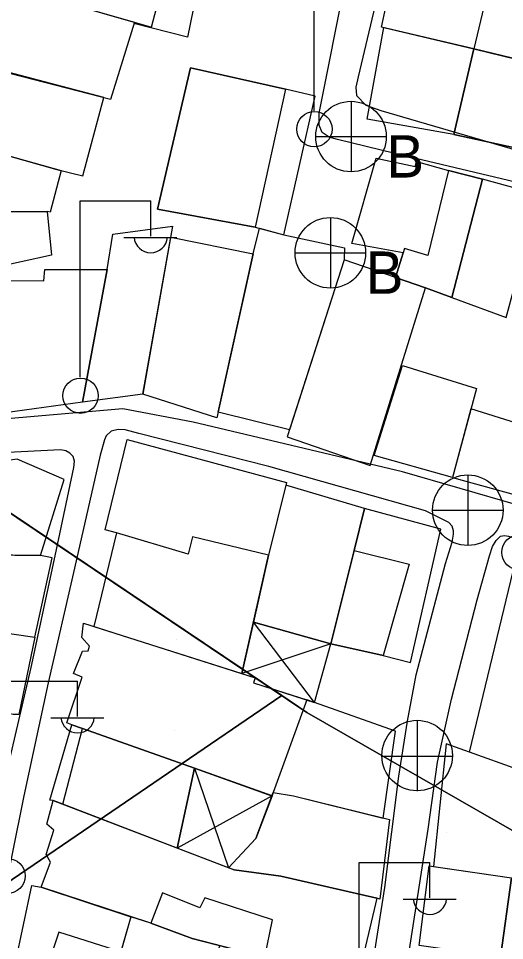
# Model space of a CAD drawing. Extents: x 417997 to 421451, y 4451742 to 4455216.
# Drawn here: x 420250.6 to 420298.8, y 4452504.1 to 4452595.7 of the extents above; entities that cross this region are included whole.
import ezdxf

# ---------------------------------------------------------------- set-up
doc = ezdxf.new("R2010")
doc.units = 0
for name, color, linetype in [('ADA', 7, 'Continuous'), ('B_Mesken', 7, 'Continuous'), ('B_Sundurma', 7, 'Continuous'), ('B_Teras', 7, 'Continuous'), ('Default', 7, 'Continuous'), ('PL_SAY_DINI_TESIS', 7, 'Continuous'), ('PL_SOSYAL_TESİS', 7, 'Continuous'), ('PL_TİCK', 7, 'Continuous'), ('S_Elektrik_Diregi', 7, 'Continuous'), ('S_Rogar_Kapagi', 7, 'Continuous'), ('S_Rogar_Kapagi_Buski', 7, 'Continuous'), ('Sinir_Duvar_tek_tarafa_ait', 7, 'Continuous'), ('TR_DINITESIS', 7, 'Continuous'), ('TR_SOSYAL_TESİS', 7, 'Continuous'), ('TR_TİCK', 7, 'Continuous'), ('Yol_Sose', 7, 'Continuous')]:
    doc.layers.add(name, color=color, linetype=linetype)

# ---------------------------------------------------------------- blocks, each defined once
blk = doc.blocks.new('POINT_DISPLAY')
at = {"layer": 'Default'}
blk.add_line((0, 0), (0, 0), dxfattribs=at)

msp = doc.modelspace()

# ---------------------------------------------------------------- linework, layer by layer
at = {"layer": 'ADA'}
for p, q in [((420190.028, 4452586.79), (420279.227, 4452526.785)), ((420190.028, 4452586.79), (420279.227, 4452526.785)), ((420219.802, 4452489.597), (420276.745, 4452528.455)), ((420219.802, 4452489.597), (420276.745, 4452528.455)), ((420279.227, 4452526.785), (420315.233, 4452506.091)), ((420279.227, 4452526.785), (420315.233, 4452506.091))]:
    msp.add_line(p, q, dxfattribs=at)
at = {"layer": 'B_Mesken'}
for points in [[(420250.693, 4452606.557), (420248.94, 4452599.087), (420263.823, 4452594.792), (420265.854, 4452602.484)], [(420297.729, 4452600.877), (420295.792, 4452592.625), (420286.625, 4452594.806), (420288.338, 4452602.777), (420288.935, 4452602.994)], [(420262.123, 4452595.283), (420259.746, 4452587.624), (420246.644, 4452591.001), (420248.94, 4452599.087)], [(420293.807, 4452584.123), (420285.213, 4452585.645), (420286.852, 4452594.752), (420295.792, 4452592.625)], [(420295.792, 4452592.625), (420293.807, 4452584.123), (420303.404, 4452582.06), (420305.38, 4452590.311), (420295.792, 4452592.625)], [(420246.67, 4452591.094), (420244.829, 4452583.392), (420254.439, 4452580.675), (420257.003, 4452580.037), (420259.083, 4452587.795)], [(420276.952, 4452574.196), (420280.059, 4452587.926), (420277.108, 4452588.632), (420267.703, 4452590.743), (420264.413, 4452576.732), (420274.099, 4452574.937)], [(420242.547, 4452576.418), (420244.408, 4452583.348), (420244.829, 4452583.392), (420254.858, 4452580.571), (420253.77, 4452576.425), (420253.473, 4452576.484)], [(420288.789, 4452572.397), (420283.691, 4452573.314), (420286.102, 4452581.793), (420289.98, 4452580.965), (420290.11, 4452581.47), (420293.296, 4452580.556), (420296.657, 4452579.691), (420293.613, 4452567.949), (420291.007, 4452568.917), (420288.025, 4452569.948)], [(420302.301, 4452578.135), (420296.657, 4452579.691), (420293.613, 4452567.949), (420298.986, 4452565.986)], [(420241.822, 4452569.561), (420242.547, 4452576.418), (420253.473, 4452576.484), (420253.898, 4452572.176), (420247.839, 4452570.848)], [(420259.437, 4452570.751), (420259.993, 4452574.25), (420265.919, 4452575.043), (420262.962, 4452558.367), (420256.983, 4452557.575)], [(420273.911, 4452572.304), (420274.526, 4452574.827), (420276.952, 4452574.196), (420282.972, 4452572.89), (420282.944, 4452571.705), (420277.509, 4452554.816), (420270.439, 4452556.595)], [(420265.727, 4452573.957), (420273.911, 4452572.304), (420270.315, 4452556.035), (420262.962, 4452558.367)], [(420277.29, 4452554.135), (420285.509, 4452551.274), (420291.007, 4452568.917), (420282.944, 4452571.705)], [(420249.153, 4452568.842), (420249.232, 4452569.654), (420253.144, 4452569.624), (420253.256, 4452570.742), (420259.437, 4452570.751), (420256.983, 4452557.575), (420247.361, 4452556.256), (420247.274, 4452557.116)], [(420296.047, 4452558.925), (420293.683, 4452550.111), (420285.904, 4452552.269), (420288.721, 4452561.223)], [(420310.522, 4452554.025), (420306.657, 4452555.296), (420306.242, 4452553.549), (420295.504, 4452556.901), (420293.683, 4452550.111), (420308.191, 4452546.086)], [(420260.359, 4452544.602), (420259.233, 4452544.918), (420261.423, 4452553.855), (420277.219, 4452549.605), (420275.424, 4452542.391), (420267.886, 4452544.217), (420267.458, 4452542.486)], [(420242.405, 4452550.798), (420242.57, 4452542.477), (420252.805, 4452542.356), (420255.175, 4452549.887), (420250.508, 4452551.917)], [(420284.957, 4452547.034), (420277.153, 4452549.34), (420275.424, 4452542.391), (420273.935, 4452535.745), (420281.622, 4452533.6), (420283.919, 4452542.86)], [(420284.957, 4452547.034), (420283.919, 4452542.86), (420281.622, 4452533.6), (420286.801, 4452532.432), (420289.517, 4452531.724), (420292.515, 4452544.983)], [(420272.791, 4452530.64), (420275.424, 4452542.391), (420267.886, 4452544.217), (420267.458, 4452542.486), (420260.359, 4452544.602), (420258.089, 4452535.327)], [(420244.452, 4452542.454), (420242.889, 4452535.402), (420248.336, 4452534.825), (420252.249, 4452534.246), (420253.98, 4452542.114), (420252.805, 4452542.356)], [(420300.151, 4452542.715), (420306.371, 4452540.701), (420303.481, 4452531.696), (420300.142, 4452521.109), (420295.367, 4452522.833)], [(420252.249, 4452534.246), (420250.666, 4452526.591), (420250.093, 4452526.583), (420246.508, 4452527.363), (420238.764, 4452529.047), (420239.79, 4452533.21), (420237.058, 4452533.835), (420237.736, 4452535.949), (420248.336, 4452534.825)], [(420255.937, 4452525.554), (420255.425, 4452525.74), (420256.946, 4452530.295), (420256.088, 4452530.647), (420256.984, 4452532.859), (420257.534, 4452532.881), (420257.678, 4452533.352), (420256.905, 4452534.218), (420257.086, 4452535.646), (420274.105, 4452530.221), (420273.953, 4452529.733), (420279.229, 4452528.039), (420275.903, 4452518.823), (420275.778, 4452518.493), (420268.081, 4452521.236), (420256.994, 4452525.178)], [(420286.804, 4452516.304), (420288.038, 4452524.929), (420280, 4452527.776), (420279.229, 4452528.039), (420275.903, 4452518.823), (420277.921, 4452518.515)], [(420254.07, 4452518.048), (420253.725, 4452518.081), (420255.937, 4452525.554), (420256.994, 4452525.178), (420268.081, 4452521.236), (420266.373, 4452513.322), (420255.024, 4452517.682)], [(420295.367, 4452522.833), (420293.036, 4452523.656), (420291.803, 4452511.495), (420299.525, 4452510.378), (420302.654, 4452509.981), (420303.045, 4452515.606), (420303.566, 4452515.566), (420304.138, 4452520.183), (420300.142, 4452521.109)], [(420271.453, 4452511.37), (420274.171, 4452514.277), (420275.903, 4452518.823), (420277.921, 4452518.515), (420286.888, 4452516.283), (420287.435, 4452516.164), (420286.458, 4452508.241), (420286.185, 4452508.342), (420276.665, 4452510.549), (420272.023, 4452511.151)], [(420286.185, 4452508.342), (420284.366, 4452500.64), (420275.057, 4452502.5), (420273.871, 4452502.802), (420267.84, 4452504.335), (420263.745, 4452505.858), (420252.895, 4452509.456), (420253.818, 4452511.927), (420253.385, 4452512.695), (420254.151, 4452515.095), (420253.441, 4452515.701), (420254.07, 4452518.048), (420272.023, 4452511.151), (420276.665, 4452510.549)], [(420290.378, 4452503.65), (420291.354, 4452511.56), (420299.525, 4452510.378), (420298.433, 4452502.5)], [(420311.213, 4452508.895), (420310.464, 4452500.88), (420302.021, 4452501.987), (420298.433, 4452502.5), (420299.525, 4452510.378)], [(420250.315, 4452501.805), (420251.961, 4452509.61), (420252.895, 4452509.456), (420261.779, 4452506.51), (420259.543, 4452498.786)], [(420265.223, 4452496.713), (420267.939, 4452495.631), (420270.612, 4452503.631), (420267.84, 4452504.335), (420263.745, 4452505.858), (420261.779, 4452506.51), (420260.77, 4452503.025), (420259.543, 4452498.786), (420260.762, 4452498.387)]]:
    msp.add_lwpolyline(points, close=True, dxfattribs=at)
at = {"layer": 'B_Sundurma'}
for p, q in [((420280, 4452527.776), (420273.935, 4452535.745)), ((420281.622, 4452533.6), (420272.791, 4452530.64)), ((420268.081, 4452521.236), (420271.453, 4452511.37)), ((420275.778, 4452518.493), (420266.373, 4452513.322))]:
    msp.add_line(p, q, dxfattribs=at)
for points in [[(420280, 4452527.776), (420281.622, 4452533.6), (420273.935, 4452535.745), (420272.791, 4452530.64), (420274.105, 4452530.221), (420273.953, 4452529.733)], [(420268.081, 4452521.236), (420275.449, 4452518.616), (420275.778, 4452518.493), (420274.171, 4452514.277), (420271.453, 4452511.37), (420266.373, 4452513.322)]]:
    msp.add_lwpolyline(points, close=True, dxfattribs=at)
at = {"layer": 'B_Teras'}
for points in [[(420304.344, 4452585.985), (420301.126, 4452586.647), (420300.17, 4452582.755), (420293.807, 4452584.123), (420295.792, 4452592.625), (420300.001, 4452591.609), (420305.38, 4452590.311)], [(420267.703, 4452590.743), (420277.108, 4452588.632), (420274.099, 4452574.937), (420264.413, 4452576.732)], [(420288.92, 4452572.817), (420288.025, 4452569.948), (420291.007, 4452568.917), (420293.613, 4452567.949), (420296.657, 4452579.691), (420293.296, 4452580.556), (420291.219, 4452572.126)], [(420283.919, 4452542.86), (420289.393, 4452541.502), (420286.801, 4452532.432), (420281.622, 4452533.6)], [(420255.024, 4452517.682), (420256.994, 4452525.178), (420268.081, 4452521.236), (420266.373, 4452513.322)], [(420264.898, 4452508.872), (420263.745, 4452505.858), (420267.84, 4452504.335), (420275.057, 4452502.5), (420275.833, 4452506.202), (420269.109, 4452508.384), (420268.629, 4452507.383)], [(420254.636, 4452504.96), (420253.233, 4452500.851), (420259.543, 4452498.786), (420260.77, 4452503.025)]]:
    msp.add_lwpolyline(points, close=True, dxfattribs=at)
at = {"layer": 'PL_SAY_DINI_TESIS'}
for points in [[(420276.745, 4452528.455), (420190.028, 4452586.79), (420191.502, 4452574.281)], [(420276.745, 4452528.455), (420190.028, 4452586.79), (420191.502, 4452574.281)], [(420191.797, 4452572.485), (420195.074, 4452556.989), (420198.607, 4452540.281), (420200.934, 4452529.276), (420205.13, 4452516.628), (420212.68, 4452499.155), (420219.802, 4452489.597), (420276.745, 4452528.455)], [(420191.797, 4452572.485), (420195.074, 4452556.989), (420198.607, 4452540.281), (420200.934, 4452529.276), (420205.13, 4452516.628), (420212.68, 4452499.155), (420219.802, 4452489.597), (420276.745, 4452528.455)]]:
    msp.add_lwpolyline(points, dxfattribs=at)
at = {"layer": 'PL_SOSYAL_TESİS'}
msp.add_lwpolyline([(420243.508, 4452463.039), (420259.194, 4452453.753), (420264.816, 4452450.425), (420308.584, 4452498.139), (420315.233, 4452506.091), (420279.227, 4452526.785), (420276.745, 4452528.455), (420219.802, 4452489.597)], dxfattribs=at)
msp.add_lwpolyline([(420243.508, 4452463.039), (420259.194, 4452453.753), (420264.816, 4452450.425), (420308.584, 4452498.139), (420315.233, 4452506.091), (420279.227, 4452526.785), (420276.745, 4452528.455), (420219.802, 4452489.597)], dxfattribs=at)
at = {"layer": 'PL_TİCK'}
for points in [[(420253.703, 4452650.28), (420268.165, 4452767.263), (420262.235, 4452772.505), (420196.745, 4452756.055), (420191.807, 4452749.838), (420189.699, 4452630.41), (420189.599, 4452607.801), (420189.767, 4452589.002), (420190.028, 4452586.79), (420276.745, 4452528.455)], [(420253.703, 4452650.28), (420268.165, 4452767.263), (420262.235, 4452772.505), (420196.745, 4452756.055), (420191.807, 4452749.838), (420189.699, 4452630.41), (420189.599, 4452607.801), (420189.767, 4452589.002), (420190.028, 4452586.79), (420276.745, 4452528.455)], [(420276.745, 4452528.455), (420279.227, 4452526.785), (420315.233, 4452506.091), (420321.858, 4452514.013), (420350.28, 4452587.449), (420350.28, 4452587.449), (420344.451, 4452590.339), (420274.775, 4452624.895), (420264.666, 4452629.908)], [(420276.745, 4452528.455), (420279.227, 4452526.785), (420315.233, 4452506.091), (420321.858, 4452514.013), (420350.28, 4452587.449), (420350.28, 4452587.449), (420344.451, 4452590.339), (420274.775, 4452624.895), (420264.666, 4452629.908)]]:
    msp.add_lwpolyline(points, dxfattribs=at)
at = {"layer": 'S_Elektrik_Diregi'}
for p, q in [((420279.943, 4452586.503), (420279.943, 4452604.003)), ((420256.748, 4452560.051), (420256.748, 4452577.551)), ((420256.748, 4452577.551), (420263.748, 4452577.551)), ((420263.748, 4452574.051), (420263.748, 4452577.551)), ((420261.088, 4452573.911), (420266.338, 4452573.911)), ((420249.498, 4452529.891), (420256.498, 4452529.891)), ((420256.498, 4452526.391), (420256.498, 4452529.891)), ((420253.838, 4452526.251), (420259.088, 4452526.251)), ((420284.436, 4452494.39), (420284.436, 4452511.89)), ((420284.436, 4452511.89), (420291.436, 4452511.89)), ((420291.436, 4452508.39), (420291.436, 4452511.89)), ((420288.776, 4452508.25), (420294.026, 4452508.25))]:
    msp.add_line(p, q, dxfattribs=at)
for centre in [(420279.979, 4452584.667), (420256.784, 4452558.216), (420300.305, 4452542.668), (420249.534, 4452510.556)]:
    msp.add_circle(centre, 1.75, dxfattribs=at)
for centre in [(420263.748, 4452574.064), (420256.499, 4452526.404), (420291.437, 4452508.403)]:
    msp.add_arc(centre, 1.658, 184.83843, 355.14641, dxfattribs=at)
at = {"layer": 'S_Rogar_Kapagi'}
for p, q in [((420290.221, 4452518.973), (420290.221, 4452525.973)), ((420286.651, 4452522.438), (420293.651, 4452522.438))]:
    msp.add_line(p, q, dxfattribs=at)
msp.add_circle((420290.168, 4452522.502), 3.5, dxfattribs=at)
at = {"layer": 'S_Rogar_Kapagi_Buski'}
for p, q in [((420283.613, 4452587.432), (420283.613, 4452580.432)), ((420280.113, 4452583.932), (420287.113, 4452583.932)), ((420281.562, 4452575.895), (420281.562, 4452568.895)), ((420278.062, 4452572.395), (420285.062, 4452572.395)), ((420295.192, 4452550.355), (420295.192, 4452543.355)), ((420291.692, 4452546.855), (420298.692, 4452546.855))]:
    msp.add_line(p, q, dxfattribs=at)
for centre in [(420283.613, 4452583.932), (420281.562, 4452572.395), (420295.192, 4452546.855)]:
    msp.add_circle(centre, 3.5, dxfattribs=at)
at = {"layer": 'Sinir_Duvar_tek_tarafa_ait'}
msp.add_lwpolyline([(420269.456, 4452603.867), (420267.389, 4452593.814), (420262.087, 4452595.165)], dxfattribs=at)
at = {"layer": 'TR_SOSYAL_TESİS'}
for p, q in [((420267.045, 4452514.687), (420267.045, 4452514.687)), ((420267.045, 4452514.687), (420267.045, 4452514.687)), ((420293.052, 4452514.842), (420293.052, 4452514.842)), ((420293.052, 4452514.842), (420293.052, 4452514.842))]:
    msp.add_line(p, q, dxfattribs=at)
at = {"layer": 'TR_TİCK'}
for points in [[(420253.703, 4452650.28), (420268.165, 4452767.263), (420262.235, 4452772.505), (420196.745, 4452756.055), (420191.807, 4452749.838), (420189.699, 4452630.41), (420189.599, 4452607.801), (420189.767, 4452589.002), (420190.028, 4452586.79), (420276.745, 4452528.455)], [(420253.703, 4452650.28), (420268.165, 4452767.263), (420262.235, 4452772.505), (420196.745, 4452756.055), (420191.807, 4452749.838), (420189.699, 4452630.41), (420189.599, 4452607.801), (420189.767, 4452589.002), (420190.028, 4452586.79), (420276.745, 4452528.455)], [(420276.745, 4452528.455), (420279.227, 4452526.785), (420315.233, 4452506.091), (420321.858, 4452514.013), (420350.28, 4452587.449), (420344.451, 4452590.339), (420274.775, 4452624.895), (420264.666, 4452629.908)], [(420276.745, 4452528.455), (420279.227, 4452526.785), (420315.233, 4452506.091), (420321.858, 4452514.013), (420350.28, 4452587.449), (420344.451, 4452590.339), (420274.775, 4452624.895), (420264.666, 4452629.908)]]:
    msp.add_lwpolyline(points, dxfattribs=at)
at = {"layer": 'Yol_Sose'}
for points in [[(420287.509, 4452603.308), (420284.316, 4452589.866), (420284.08, 4452588.823), (420284.148, 4452588.009), (420285.068, 4452587.048), (420286.565, 4452586.514), (420299.365, 4452582.796), (420307.319, 4452580.264), (420308.588, 4452580.077), (420309.605, 4452580.152), (420310.266, 4452580.587), (420312.812, 4452590.433), (420316.128, 4452604.814)], [(420318.18, 4452599.818), (420316.459, 4452592.878), (420314.421, 4452584.718), (420313.042, 4452578.909), (420312.833, 4452577.679), (420312.666, 4452577.122), (420312.28, 4452576.639), (420311.424, 4452576.338), (420310.749, 4452576.372), (420301.169, 4452579.112), (420287.97, 4452582.238), (420282.258, 4452583.633), (420281.443, 4452583.863), (420280.749, 4452584.341), (420280.436, 4452585.061), (420280.442, 4452586.258), (420283.093, 4452599.563)], [(420311.6, 4452544.053), (420288.723, 4452550.647), (420267.943, 4452555.602), (420260.992, 4452556.919), (420247.194, 4452555.72), (420225.448, 4452553.845), (420214.417, 4452552.99)], [(420285.246, 4452498.47), (420286.962, 4452509.399), (420288.364, 4452520.454), (420289.212, 4452525.906), (420290.068, 4452530.515), (420292.992, 4452541.57), (420293.645, 4452543.69), (420293.772, 4452544.464), (420293.78, 4452544.81), (420293.659, 4452545.283), (420293.327, 4452545.623), (420291.003, 4452546.801), (420275.444, 4452551.192), (420262.551, 4452554.47), (420261.201, 4452554.825), (420260.51, 4452554.846), (420259.828, 4452554.71), (420259.315, 4452554.238), (420259.157, 4452553.837), (420258.739, 4452552.306), (420256.182, 4452541.114), (420253.575, 4452529.721), (420251.155, 4452518.494), (420248.698, 4452506.49)], [(420249.449, 4452520.728), (420251.878, 4452531.24), (420254.371, 4452542.799), (420256.127, 4452551.087), (420256.173, 4452551.706), (420256.059, 4452552.172), (420255.714, 4452552.519), (420255.328, 4452552.755), (420254.807, 4452552.838), (420243.723, 4452552.267)], [(420287.477, 4452469.186), (420286.265, 4452469.284), (420285.574, 4452469.612), (420285.263, 4452470.043), (420285.235, 4452470.885), (420285.972, 4452478.774), (420287.731, 4452492.122), (420289.555, 4452504.125), (420291.261, 4452515.185), (420292.2, 4452521.849), (420293.586, 4452528.092), (420296.135, 4452537.965), (420297.357, 4452542.332), (420297.657, 4452543.239), (420298.004, 4452543.859), (420298.437, 4452544.274), (420298.836, 4452544.33), (420299.227, 4452544.289), (420310.211, 4452541.052)]]:
    msp.add_lwpolyline(points, dxfattribs=at)

# ---------------------------------------------------------------- block references
at = {"layer": 'TR_DINITESIS', "xscale": 0.1, "yscale": 0.10000000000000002}
for p in [(420255.324, 4452534.344), (420255.324, 4452534.344), (420266.345, 4452534.032), (420266.345, 4452534.032), (420255.059, 4452525.318), (420255.059, 4452525.318), (420266.08, 4452525.005), (420266.08, 4452525.005)]:
    msp.add_blockref('POINT_DISPLAY', p, dxfattribs=at)

# ---------------------------------------------------------------- texts
at = {"layer": 'S_Rogar_Kapagi_Buski'}
for p in [(420287.113, 4452579.867), (420285.062, 4452568.33)]:
    msp.add_text('B', height=4.2, dxfattribs=at).set_placement(p)

doc.saveas('drawing.dxf')
